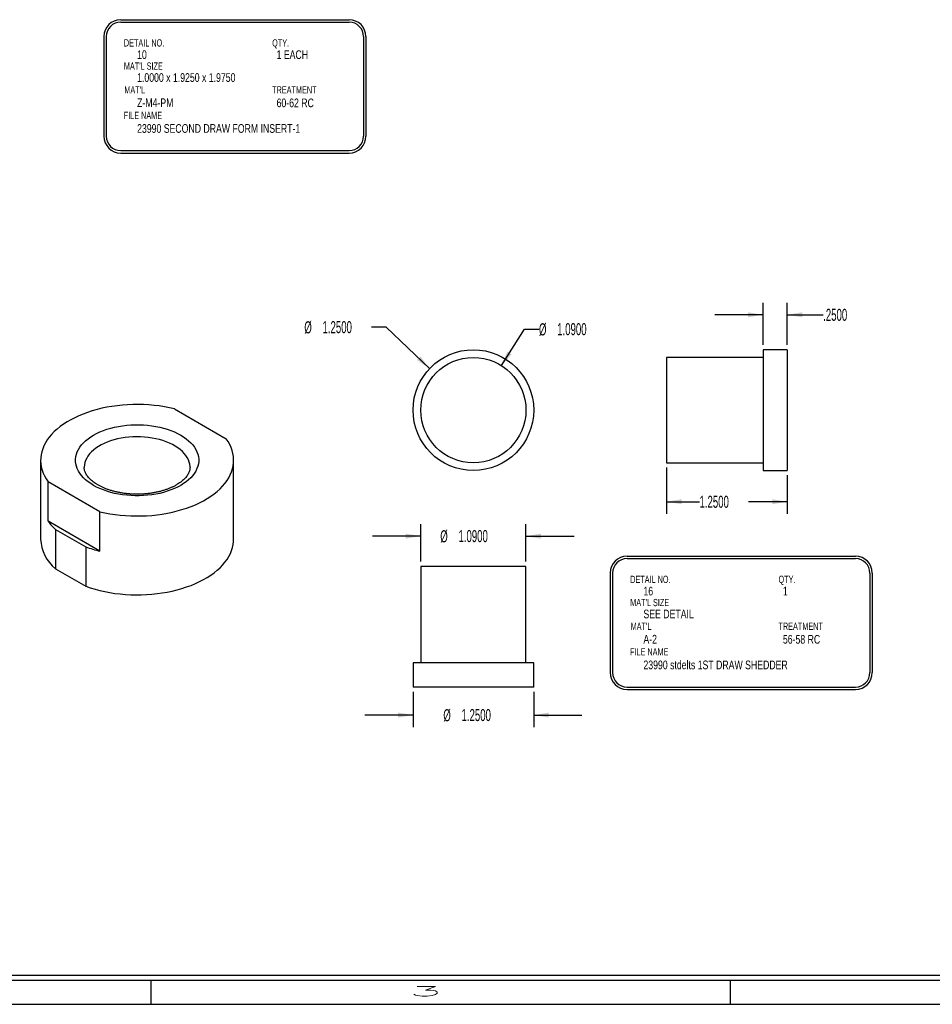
# Model space of a CAD drawing. Header units: inches. Extents: x 220 to 877, y 4 to 174.
# Tile 388 of 656: x 465.49 to 474.95, y 62.75 to 72.95. Entities that reach past the tile are written whole.
import ezdxf

# ---------------------------------------------------------------- set-up
doc = ezdxf.new("R2010")
doc.units = ezdxf.units.IN
doc.header["$LTSCALE"] = 0.5
doc.header["$MEASUREMENT"] = 0
doc.layers.add('SID-M-D', color=42, linetype='Continuous')
doc.layers.add('SID-M-S', color=105, linetype='Continuous')
doc.styles.add('R', font='ROMAND.SHX')
doc.styles.add('SLDTEXTSTYLE0', font='TXT', dxfattribs={"width": 0.595745})

# ---------------------------------------------------------------- blocks, each defined once
blk = doc.blocks.new('*U9')
at = {"layer": 'SID-M-S'}
for p, q in [((-34, -0.25), (0, -0.25)), ((-34, -0.3), (0, -0.3)), ((-17, -0.3), (-17, -0.55)), ((-11, -0.3), (-11, -0.55)), ((-34, -0.55), (0, -0.55))]:
    blk.add_line(p, q, dxfattribs=at)
at = {"layer": 'SID-M-D', "style": 'R', "width": 4}
blk.add_text('3', height=0.1, dxfattribs=at).set_placement((-14.327, -0.464))

msp = doc.modelspace()

# ---------------------------------------------------------------- linework, layer by layer
at = {"layer": 'SID-M-D'}
for p, q in [((466.53899, 72.94609), (468.90498, 72.94609)), ((466.53899, 72.92109), (468.90498, 72.92109)), ((466.36399, 72.77109), (466.36399, 71.74057)), ((466.38899, 72.77109), (466.38899, 71.74057)), ((469.05498, 72.77109), (469.05498, 71.74057)), ((469.07998, 72.77109), (469.07998, 71.74057)), ((466.53899, 71.59057), (468.90498, 71.59057)), ((466.53899, 71.56557), (468.90498, 71.56557)), ((473.19393, 69.57877), (473.19393, 70.01597)), ((473.44393, 69.57877), (473.44393, 70.01597)), ((473.19393, 69.89097), (472.69393, 69.89097)), ((473.44393, 69.89097), (473.81629, 69.89097)), ((469.28767, 69.76241), (469.13767, 69.76241)), ((469.73913, 69.33399), (469.28767, 69.76241)), ((470.48381, 69.36437), (470.72237, 69.74155)), ((470.72237, 69.74155), (470.87237, 69.74155)), ((472.19393, 68.30877), (472.19393, 67.83048)), ((473.44393, 68.22877), (473.44393, 67.83048)), ((472.19393, 67.95548), (472.53496, 67.95548)), ((473.44393, 67.95548), (473.04295, 67.95548)), ((469.64749, 67.33553), (469.64749, 67.72394)), ((470.73749, 67.33553), (470.73749, 67.72394)), ((469.64749, 67.59894), (469.14749, 67.59894)), ((470.73749, 67.59894), (471.23749, 67.59894)), ((471.78447, 67.39189), (474.15046, 67.39189)), ((471.78447, 67.36689), (474.15046, 67.36689)), ((471.60947, 67.21689), (471.60947, 66.18637)), ((471.63447, 67.21689), (471.63447, 66.18637)), ((474.30046, 67.21689), (474.30046, 66.18637)), ((474.32546, 67.21689), (474.32546, 66.18637)), ((469.56749, 65.98553), (469.56749, 65.62122)), ((470.81749, 65.98553), (470.81749, 65.62122)), ((471.78447, 66.03637), (474.15046, 66.03637)), ((471.78447, 66.01137), (474.15046, 66.01137)), ((469.56749, 65.74622), (469.06749, 65.74622)), ((470.81749, 65.74622), (471.31749, 65.74622))]:
    msp.add_line(p, q, dxfattribs=at)
for centre, radius, start, end in [((466.53899, 72.77109), 0.175, 90, 180), ((466.53899, 72.77109), 0.15, 90, 180), ((468.90498, 72.77109), 0.175, 0, 90), ((468.90498, 72.77109), 0.15, 0, 90), ((466.53899, 71.74057), 0.175, 180, 270), ((466.53899, 71.74057), 0.15, 180, 270), ((468.90498, 71.74057), 0.15, 270, 0), ((468.90498, 71.74057), 0.175, 270, 0), ((471.78447, 67.21689), 0.175, 90, 180), ((474.15046, 67.21689), 0.175, 0, 90), ((471.78447, 67.21689), 0.15, 90, 180), ((474.15046, 67.21689), 0.15, 0, 90), ((471.78447, 66.18637), 0.175, 180, 270), ((471.78447, 66.18637), 0.15, 180, 270), ((474.15046, 66.18637), 0.15, 270, 0), ((474.15046, 66.18637), 0.175, 270, 0)]:
    msp.add_arc(centre, radius, start, end, dxfattribs=at)
for points in [[(473.19393, 69.89097), (473.03793, 69.91697), (473.03793, 69.86497)], [(473.44393, 69.89097), (473.59993, 69.86497), (473.59993, 69.91697)], [(469.73913, 69.33399), (469.64387, 69.46023), (469.60808, 69.42251)], [(470.48381, 69.36437), (470.58917, 69.48232), (470.54523, 69.51011)], [(472.19393, 67.95548), (472.34993, 67.92948), (472.34993, 67.98148)], [(473.44393, 67.95548), (473.28793, 67.98148), (473.28793, 67.92948)], [(469.64749, 67.59894), (469.49149, 67.62494), (469.49149, 67.57294)], [(470.73749, 67.59894), (470.89349, 67.57294), (470.89349, 67.62494)], [(469.56749, 65.74622), (469.41149, 65.77222), (469.41149, 65.72022)], [(470.81749, 65.74622), (470.97349, 65.72022), (470.97349, 65.77222)]]:
    msp.add_solid(points, dxfattribs=at)
at = {"layer": 'SID-M-S'}
for p, q in [((473.44393, 69.52877), (473.19393, 69.52877)), ((473.19393, 69.52877), (473.19393, 68.27877)), ((473.44393, 69.52877), (473.44393, 68.27877)), ((473.19393, 69.44877), (472.19393, 69.44877)), ((472.19393, 69.44877), (472.19393, 68.35877)), ((466.3444, 68.92226), (466.29383, 68.90988)), ((466.39607, 68.93301), (466.3444, 68.92226)), ((466.44868, 68.94211), (466.39607, 68.93301)), ((466.50209, 68.94952), (466.44868, 68.94211)), ((466.55611, 68.95523), (466.50209, 68.94952)), ((466.6106, 68.95923), (466.55611, 68.95523)), ((466.66539, 68.96148), (466.6106, 68.95923)), ((466.7203, 68.962), (466.66539, 68.96148)), ((466.77519, 68.96078), (466.7203, 68.962)), ((466.82987, 68.95782), (466.77519, 68.96078)), ((466.88419, 68.95313), (466.82987, 68.95782)), ((466.93799, 68.94673), (466.88419, 68.95313)), ((466.99109, 68.93863), (466.93799, 68.94673)), ((467.04334, 68.92886), (466.99109, 68.93863)), ((467.09459, 68.91744), (467.04334, 68.92886)), ((467.09459, 68.91744), (467.63194, 68.60724)), ((466.06268, 68.82517), (466.02177, 68.80401)), ((466.10554, 68.84499), (466.06268, 68.82517)), ((466.15023, 68.86343), (466.10554, 68.84499)), ((466.19659, 68.88043), (466.15023, 68.86343)), ((466.24451, 68.89593), (466.19659, 68.88043)), ((466.29383, 68.90988), (466.24451, 68.89593)), ((465.91194, 68.73323), (465.88, 68.70743)), ((465.94628, 68.75797), (465.91194, 68.73323)), ((465.98293, 68.78159), (465.94628, 68.75797)), ((466.02177, 68.80401), (465.98293, 68.78159)), ((466.3965, 68.70579), (466.43518, 68.71736)), ((466.43518, 68.71736), (466.47514, 68.72738)), ((466.47514, 68.72738), (466.51619, 68.7358)), ((466.51619, 68.7358), (466.55813, 68.74259)), ((466.55813, 68.74259), (466.60079, 68.7477)), ((466.60079, 68.7477), (466.64395, 68.75113)), ((466.64395, 68.75113), (466.68741, 68.75285)), ((466.68741, 68.75285), (466.73097, 68.75285)), ((466.73097, 68.75285), (466.77443, 68.75113)), ((466.77443, 68.75113), (466.81759, 68.7477)), ((466.81759, 68.7477), (466.86025, 68.74259)), ((466.86025, 68.74259), (466.90219, 68.7358)), ((466.90219, 68.7358), (466.94324, 68.72738)), ((466.94324, 68.72738), (466.9832, 68.71736)), ((466.9832, 68.71736), (467.02188, 68.70579)), ((465.79953, 68.62453), (465.7781, 68.59534)), ((465.82371, 68.653), (465.79953, 68.62453)), ((465.85056, 68.68067), (465.82371, 68.653)), ((465.88, 68.70743), (465.85056, 68.68067)), ((466.20083, 68.6073), (466.22832, 68.62681)), ((466.22832, 68.62681), (466.25806, 68.64518)), ((466.25806, 68.64518), (466.28989, 68.66235)), ((466.28989, 68.66235), (466.32369, 68.67822)), ((466.32369, 68.67822), (466.35928, 68.69272)), ((466.35928, 68.69272), (466.3965, 68.70579)), ((466.54467, 68.61302), (466.50652, 68.60518)), ((466.58372, 68.61921), (466.54467, 68.61302)), ((466.62346, 68.62372), (466.58372, 68.61921)), ((466.66367, 68.62652), (466.62346, 68.62372)), ((466.70413, 68.6276), (466.66367, 68.62652)), ((466.74461, 68.62695), (466.70413, 68.6276)), ((466.7849, 68.62458), (466.74461, 68.62695)), ((466.82478, 68.6205), (466.7849, 68.62458)), ((466.86402, 68.61473), (466.82478, 68.6205)), ((466.90242, 68.6073), (466.86402, 68.61473)), ((467.02188, 68.70579), (467.0591, 68.69272)), ((467.0591, 68.69272), (467.09469, 68.67822)), ((467.09469, 68.67822), (467.12849, 68.66235)), ((467.12849, 68.66235), (467.16032, 68.64518)), ((467.16032, 68.64518), (467.19006, 68.62681)), ((467.19006, 68.62681), (467.21755, 68.6073)), ((465.74372, 68.53514), (465.73087, 68.50431)), ((465.75948, 68.56551), (465.74372, 68.53514)), ((465.7781, 68.59534), (465.75948, 68.56551)), ((466.10108, 68.49617), (466.11567, 68.51987)), ((466.11567, 68.51987), (466.13303, 68.54293)), ((466.13303, 68.54293), (466.15307, 68.56526)), ((466.15307, 68.56526), (466.17571, 68.58675)), ((466.17571, 68.58675), (466.20083, 68.6073)), ((466.2812, 68.50883), (466.25709, 68.49004)), ((466.30764, 68.52654), (466.2812, 68.50883)), ((466.33628, 68.54307), (466.30764, 68.52654)), ((466.36695, 68.55834), (466.33628, 68.54307)), ((466.3995, 68.57225), (466.36695, 68.55834)), ((466.43373, 68.58474), (466.3995, 68.57225)), ((466.46947, 68.59574), (466.43373, 68.58474)), ((466.50652, 68.60518), (466.46947, 68.59574)), ((466.93976, 68.59825), (466.90242, 68.6073)), ((466.97585, 68.58764), (466.93976, 68.59825)), ((467.01048, 68.57551), (466.97585, 68.58764)), ((467.04346, 68.56195), (467.01048, 68.57551)), ((467.07462, 68.54701), (467.04346, 68.56195)), ((467.10378, 68.53079), (467.07462, 68.54701)), ((467.13078, 68.51336), (467.10378, 68.53079)), ((467.15549, 68.49484), (467.13078, 68.51336)), ((467.21755, 68.6073), (467.24267, 68.58675)), ((467.24267, 68.58675), (467.26531, 68.56526)), ((467.26531, 68.56526), (467.28535, 68.54293)), ((467.28535, 68.54293), (467.30271, 68.51987)), ((467.30271, 68.51987), (467.3173, 68.49617)), ((467.65171, 68.57765), (467.63194, 68.60724)), ((467.66863, 68.54749), (467.65171, 68.57765)), ((467.68266, 68.51683), (467.66863, 68.54749)), ((467.69376, 68.48578), (467.68266, 68.51683)), ((465.71015, 68.41004), (465.70925, 68.37833)), ((465.71406, 68.44166), (465.71015, 68.41004)), ((465.72098, 68.47312), (465.71406, 68.44166)), ((465.73087, 68.50431), (465.72098, 68.47312)), ((466.07156, 68.39733), (466.07453, 68.42242)), ((466.07453, 68.42242), (466.08047, 68.44733)), ((466.08047, 68.44733), (466.08933, 68.47195)), ((466.08933, 68.47195), (466.10108, 68.49617)), ((466.18647, 68.40624), (466.17575, 68.38369)), ((466.20005, 68.42826), (466.18647, 68.40624)), ((466.2164, 68.44965), (466.20005, 68.42826)), ((466.23545, 68.47028), (466.2164, 68.44965)), ((466.25709, 68.49004), (466.23545, 68.47028)), ((467.17775, 68.47531), (467.15549, 68.49484)), ((467.19746, 68.45488), (467.17775, 68.47531)), ((467.2145, 68.43367), (467.19746, 68.45488)), ((467.22878, 68.4118), (467.2145, 68.43367)), ((467.24022, 68.38937), (467.22878, 68.4118)), ((467.3173, 68.49617), (467.32905, 68.47195)), ((467.32905, 68.47195), (467.33791, 68.44733)), ((467.33791, 68.44733), (467.34384, 68.42242)), ((467.34384, 68.42242), (467.34682, 68.39733)), ((467.70188, 68.45442), (467.69376, 68.48578)), ((467.70701, 68.42285), (467.70188, 68.45442)), ((467.70913, 68.39117), (467.70701, 68.42285)), ((465.70919, 68.38475), (465.70919, 67.56821)), ((465.70925, 68.37833), (465.71137, 68.34665)), ((465.71137, 68.34665), (465.7165, 68.31508)), ((465.7165, 68.31508), (465.72462, 68.28372)), ((466.07156, 68.37218), (466.07156, 68.39733)), ((466.07453, 68.34709), (466.07156, 68.37218)), ((466.08047, 68.32217), (466.07453, 68.34709)), ((466.08933, 68.29755), (466.08047, 68.32217)), ((466.16121, 68.31419), (466.16119, 68.31069)), ((466.16308, 68.33754), (466.16121, 68.31419)), ((466.16794, 68.36075), (466.16308, 68.33754)), ((466.17575, 68.38369), (466.16794, 68.36075)), ((467.24877, 68.36652), (467.24022, 68.38937)), ((467.25436, 68.34336), (467.24877, 68.36652)), ((467.25698, 68.32003), (467.25436, 68.34336)), ((467.25719, 68.31089), (467.25698, 68.32003)), ((467.33791, 68.32217), (467.32905, 68.29755)), ((467.34384, 68.34709), (467.33791, 68.32217)), ((467.34682, 68.37218), (467.34384, 68.34709)), ((467.34682, 68.39733), (467.34682, 68.37218)), ((467.6974, 68.29638), (467.70432, 68.32784)), ((467.70432, 68.32784), (467.70823, 68.35946)), ((467.70823, 68.35946), (467.70913, 68.39117)), ((467.70919, 67.56821), (467.70919, 68.38475)), ((472.19393, 68.35877), (473.19393, 68.35877)), ((465.72462, 68.28372), (465.73572, 68.25267)), ((465.73572, 68.25267), (465.74975, 68.22201)), ((465.74975, 68.22201), (465.76667, 68.19185)), ((466.10108, 68.27333), (466.08933, 68.29755)), ((466.11567, 68.24963), (466.10108, 68.27333)), ((466.13303, 68.22657), (466.11567, 68.24963)), ((466.15307, 68.20424), (466.13303, 68.22657)), ((466.17571, 68.18275), (466.15307, 68.20424)), ((467.26531, 68.20424), (467.24267, 68.18275)), ((467.28535, 68.22657), (467.26531, 68.20424)), ((467.30271, 68.24963), (467.28535, 68.22657)), ((467.3173, 68.27333), (467.30271, 68.24963)), ((467.32905, 68.29755), (467.3173, 68.27333)), ((467.64028, 68.17416), (467.6589, 68.20399)), ((467.6589, 68.20399), (467.67466, 68.23436)), ((467.67466, 68.23436), (467.68751, 68.26519)), ((467.68751, 68.26519), (467.6974, 68.29638)), ((473.19393, 68.27877), (473.44393, 68.27877)), ((465.76667, 68.19185), (465.78644, 68.16227)), ((466.32379, 67.85206), (465.78644, 68.16227)), ((465.78644, 67.754), (465.78644, 68.16227)), ((466.20083, 68.1622), (466.17571, 68.18275)), ((466.22832, 68.1427), (466.20083, 68.1622)), ((466.25806, 68.12432), (466.22832, 68.1427)), ((466.28989, 68.10715), (466.25806, 68.12432)), ((466.32369, 68.09128), (466.28989, 68.10715)), ((467.12849, 68.10715), (467.09469, 68.09128)), ((467.16032, 68.12432), (467.12849, 68.10715)), ((467.19006, 68.1427), (467.16032, 68.12432)), ((467.21755, 68.1622), (467.19006, 68.1427)), ((467.24267, 68.18275), (467.21755, 68.1622)), ((467.56782, 68.08884), (467.59467, 68.1165)), ((467.59467, 68.1165), (467.61885, 68.14497)), ((467.61885, 68.14497), (467.64028, 68.17416)), ((466.35928, 68.07678), (466.32369, 68.09128)), ((466.3965, 68.06371), (466.35928, 68.07678)), ((466.43518, 68.05214), (466.3965, 68.06371)), ((466.47514, 68.04212), (466.43518, 68.05214)), ((466.51619, 68.0337), (466.47514, 68.04212)), ((466.55813, 68.02691), (466.51619, 68.0337)), ((466.60079, 68.0218), (466.55813, 68.02691)), ((466.64395, 68.01837), (466.60079, 68.0218)), ((466.68741, 68.01666), (466.64395, 68.01837)), ((466.73097, 68.01666), (466.68741, 68.01666)), ((466.77443, 68.01837), (466.73097, 68.01666)), ((466.81759, 68.0218), (466.77443, 68.01837)), ((466.86025, 68.02691), (466.81759, 68.0218)), ((466.90219, 68.0337), (466.86025, 68.02691)), ((466.94324, 68.04212), (466.90219, 68.0337)), ((466.9832, 68.05214), (466.94324, 68.04212)), ((467.02188, 68.06371), (466.9832, 68.05214)), ((467.0591, 68.07678), (467.02188, 68.06371)), ((467.09469, 68.09128), (467.0591, 68.07678)), ((467.43545, 67.98791), (467.4721, 68.01153)), ((467.4721, 68.01153), (467.50644, 68.03627)), ((467.50644, 68.03627), (467.53838, 68.06207)), ((467.53838, 68.06207), (467.56782, 68.08884)), ((467.22179, 67.88907), (467.26815, 67.90607)), ((467.26815, 67.90607), (467.31284, 67.92451)), ((467.31284, 67.92451), (467.3557, 67.94433)), ((467.3557, 67.94433), (467.39661, 67.96549)), ((467.39661, 67.96549), (467.43545, 67.98791)), ((466.32379, 67.44379), (466.32379, 67.85206)), ((466.32379, 67.85206), (466.37504, 67.84065)), ((466.37504, 67.84065), (466.42729, 67.83088)), ((466.42729, 67.83088), (466.48039, 67.82278)), ((466.48039, 67.82278), (466.53419, 67.81637)), ((466.53419, 67.81637), (466.58851, 67.81168)), ((466.58851, 67.81168), (466.64319, 67.80872)), ((466.64319, 67.80872), (466.69808, 67.8075)), ((466.69808, 67.8075), (466.75299, 67.80802)), ((466.75299, 67.80802), (466.80778, 67.81028)), ((466.80778, 67.81028), (466.86227, 67.81427)), ((466.86227, 67.81427), (466.91629, 67.81998)), ((466.91629, 67.81998), (466.96969, 67.8274)), ((466.96969, 67.8274), (467.02231, 67.83649)), ((467.02231, 67.83649), (467.07398, 67.84724)), ((467.07398, 67.84724), (467.12455, 67.85962)), ((467.12455, 67.85962), (467.17387, 67.87357)), ((467.17387, 67.87357), (467.22179, 67.88907)), ((466.32379, 67.44379), (465.78644, 67.754)), ((465.86264, 67.66919), (466.17688, 67.48778)), ((465.86264, 67.66919), (465.86264, 67.26092)), ((466.17688, 67.48778), (466.17688, 67.07951)), ((467.69747, 67.48008), (467.70436, 67.51156)), ((467.70436, 67.51156), (467.70825, 67.54321)), ((467.70825, 67.54321), (467.70919, 67.56821)), ((467.64038, 67.35777), (467.659, 67.38762)), ((467.659, 67.38762), (467.67475, 67.41802)), ((467.67475, 67.41802), (467.68759, 67.44887)), ((467.68759, 67.44887), (467.69747, 67.48008)), ((467.5679, 67.27238), (467.59476, 67.30006)), ((467.59476, 67.30006), (467.61894, 67.32855)), ((467.61894, 67.32855), (467.64038, 67.35777)), ((469.64749, 67.28553), (469.64749, 66.28553)), ((470.73749, 67.28553), (469.64749, 67.28553)), ((470.73749, 66.28553), (470.73749, 67.28553)), ((465.86264, 67.26092), (466.17688, 67.07951)), ((467.43546, 67.17138), (467.47213, 67.19501)), ((467.47213, 67.19501), (467.5065, 67.21977)), ((467.5065, 67.21977), (467.53845, 67.24559)), ((467.53845, 67.24559), (467.5679, 67.27238)), ((466.17688, 67.07951), (466.2242, 67.06336)), ((467.22164, 67.07248), (467.26805, 67.08949)), ((467.26805, 67.08949), (467.31277, 67.10793)), ((467.31277, 67.10793), (467.35566, 67.12777)), ((467.35566, 67.12777), (467.3966, 67.14894)), ((467.3966, 67.14894), (467.43546, 67.17138)), ((466.2242, 67.06336), (466.27298, 67.04874)), ((466.27298, 67.04874), (466.32307, 67.03569)), ((466.32307, 67.03569), (466.37434, 67.02425)), ((466.37434, 67.02425), (466.42661, 67.01445)), ((466.42661, 67.01445), (466.47974, 67.00632)), ((466.47974, 67.00632), (466.53356, 66.9999)), ((466.53356, 66.9999), (466.58791, 66.99518)), ((466.58791, 66.99518), (466.64263, 66.9922)), ((466.64263, 66.9922), (466.69755, 66.99096)), ((466.69755, 66.99096), (466.7525, 66.99146)), ((466.7525, 66.99146), (466.80733, 66.99371)), ((466.80733, 66.99371), (466.86185, 66.99769)), ((466.86185, 66.99769), (466.91592, 67.00339)), ((466.91592, 67.00339), (466.96936, 67.0108)), ((466.96936, 67.0108), (467.02202, 67.0199)), ((467.02202, 67.0199), (467.07373, 67.03065)), ((467.07373, 67.03065), (467.12434, 67.04302)), ((467.12434, 67.04302), (467.17369, 67.05698)), ((467.17369, 67.05698), (467.22164, 67.07248)), ((469.56749, 66.28553), (469.56749, 66.03553)), ((470.81749, 66.28553), (469.56749, 66.28553)), ((470.81749, 66.03553), (470.81749, 66.28553)), ((470.81749, 66.03553), (469.56749, 66.03553))]:
    msp.add_line(p, q, dxfattribs=at)
for radius in [0.625, 0.545]:
    msp.add_circle((470.19249, 68.90377), radius, dxfattribs=at)
for centre, radius, start, end in [((466.24391, 68.08839), 0.56666, 216.165227, 227.712797), ((466.13367, 67.58821), 0.42495, 182.698178, 230.372635), ((466.64459, 68.78245), 1.37656, 250.137691, 256.523971)]:
    msp.add_arc(centre, radius, start, end, dxfattribs=at)
for points, knots in [([(467.11533, 68.12877), (467.11091, 68.12627), (467.09803, 68.11899), (467.07519, 68.10751), (467.04628, 68.09471), (467.01562, 68.0829), (466.98339, 68.07217), (466.94974, 68.0626), (466.91483, 68.05425), (466.87884, 68.04721), (466.84196, 68.04151), (466.80438, 68.0372), (466.7663, 68.03432), (466.72791, 68.03288), (466.68941, 68.0329), (466.65101, 68.03438), (466.61291, 68.03731), (466.57531, 68.04166), (466.53841, 68.04741), (466.50239, 68.05451), (466.46746, 68.06291), (466.43378, 68.07254), (466.40154, 68.08334), (466.3709, 68.09521), (466.34201, 68.10805), (466.31501, 68.12177), (466.29003, 68.13623), (466.26716, 68.15133), (466.24648, 68.16692), (466.22806, 68.18286), (466.21194, 68.19903), (466.19811, 68.2153), (466.18653, 68.23157), (466.17716, 68.24779), (466.16991, 68.26398), (466.16479, 68.28023), (466.1617, 68.29585), (466.16146, 68.30607), (466.16135, 68.31087)], [0, 0, 0, 0, 0.01444841, 0.04213787, 0.06989602, 0.09773131, 0.12564643, 0.15363895, 0.18170302, 0.20983063, 0.23801245, 0.26623832, 0.29449765, 0.32277959, 0.35107319, 0.37936737, 0.40764744, 0.43590233, 0.46412098, 0.49229243, 0.52040598, 0.54845137, 0.57641927, 0.60430182, 0.6320936, 0.65979295, 0.68740391, 0.7149389, 0.74242253, 0.76989374, 0.79739758, 0.82502229, 0.85289839, 0.88121411, 0.91023403, 0.94031493, 0.97188859, 1, 1, 1, 1]), ([(467.2569, 68.31101), (467.25691, 68.30728), (467.25693, 68.29754), (467.25416, 68.28247), (467.24912, 68.26573), (467.24201, 68.24934), (467.23255, 68.2326), (467.22047, 68.21552), (467.20617, 68.19872), (467.18964, 68.18223), (467.17089, 68.16609), (467.14992, 68.15042), (467.13108, 68.13803), (467.11908, 68.13098), (467.11533, 68.12877)], [0, 0, 0, 0, 0.06661824, 0.17407369, 0.26565685, 0.35302058, 0.44568788, 0.53495461, 0.62196478, 0.70762498, 0.79253886, 0.87710322, 0.96157518, 1, 1, 1, 1])]:
    msp.add_open_spline(points, degree=3, knots=knots, dxfattribs=at)

# ---------------------------------------------------------------- block references
at = {"layer": 'SID-M-D'}
msp.add_blockref('*U9', (483.85171, 63.30167), dxfattribs=at)

# ---------------------------------------------------------------- texts
at = {"layer": 'SID-M-D', "style": 'SLDTEXTSTYLE0', "width": 0.75}
for s, height, p in [('DETAIL NO.', 0.075, (466.57187, 72.6683)), ('QTY.', 0.075, (468.10811, 72.6683)), ('10', 0.09, (466.70881, 72.53902)), ('1 EACH', 0.09, (468.15384, 72.53902)), ("MAT'L SIZE", 0.075, (466.57187, 72.42819)), ('1.0000 x 1.9250 x 1.9750', 0.09, (466.70881, 72.30221)), ("MAT'L", 0.075, (466.5765, 72.18202)), ('TREATMENT', 0.075, (468.10811, 72.18202)), ('Z-M4-PM', 0.09, (466.70881, 72.04098)), ('60-62 RC', 0.09, (468.15384, 72.0399)), ('FILE NAME', 0.075, (466.57058, 71.91789)), ('23990 SECOND DRAW FORM INSERT-1', 0.09, (466.70881, 71.77487)), ('DETAIL NO.', 0.075, (471.81735, 67.1141)), ('QTY.', 0.075, (473.35359, 67.1141)), ('16', 0.09, (471.95429, 66.98482)), ('1', 0.09, (473.39932, 66.98482)), ("MAT'L SIZE", 0.075, (471.81735, 66.87399)), ('SEE DETAIL', 0.09, (471.95429, 66.74801)), ("MAT'L", 0.075, (471.82198, 66.62782)), ('TREATMENT', 0.075, (473.35359, 66.62782)), ('A-2', 0.09, (471.95429, 66.48678)), ('56-58 RC', 0.09, (473.39932, 66.4857)), ('FILE NAME', 0.075, (471.81606, 66.36369)), ('23990 stdelts 1ST DRAW SHEDDER', 0.09, (471.95429, 66.22067))]:
    msp.add_text(s, height=height, dxfattribs=at).set_placement(p)
at = {"layer": 'SID-M-D', "char_height": 0.125, "attachment_point": 1, "style": 'SLDTEXTSTYLE0'}
for s, insert in [('.2500', (473.81629, 69.95288)), ('%%c', (468.44117, 69.82337)), ('1.2500', (468.62968, 69.82528)), ('%%c', (470.87237, 69.80251)), ('1.0900', (471.06089, 69.80442)), ('1.2500', (472.53496, 68.01739)), ('%%c', (469.84944, 67.6599)), ('1.0900', (470.03796, 67.66181)), ('%%c', (469.88128, 65.80718)), ('1.2500', (470.06979, 65.80909))]:
    msp.add_mtext(s, dxfattribs=dict(at, insert=insert))

doc.saveas('drawing.dxf')
